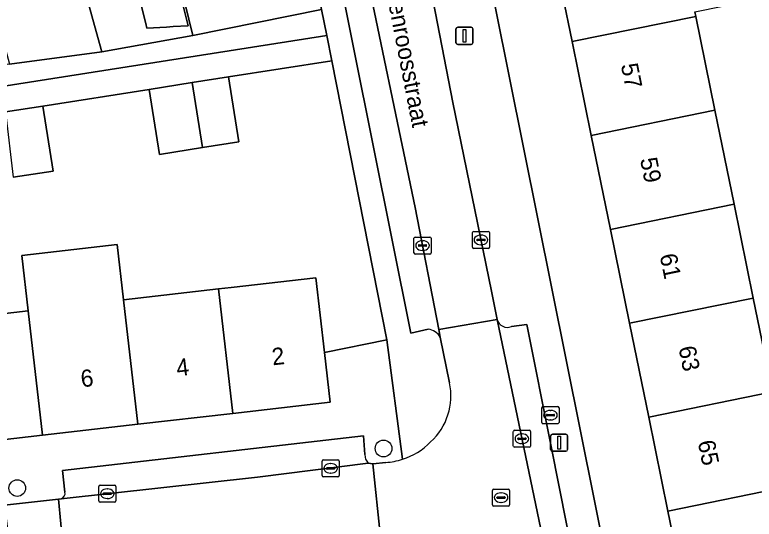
# Model space of a CAD drawing. Extents: x 162250 to 162661, y 380743 to 381606.
# Drawn here: x 162516.38 to 162559.67, y 380901.41 to 380930.93 of the extents above; entities that cross this region are included whole.
import ezdxf

# ---------------------------------------------------------------- set-up
doc = ezdxf.new("R2010")
doc.units = 0
for name, color, linetype in [('IMGEO_Boom', 7, 'Continuous'), ('IMGEO_Brandkraan', 7, 'Continuous'), ('IMGEO_Erf', 7, 'Continuous'), ('IMGEO_Kolk', 7, 'Continuous'), ('IMGEO_Lichtmast', 7, 'Continuous'), ('IMGEO_Openbare_ruimte_label', 7, 'Continuous'), ('IMGEO_Pand', 7, 'Continuous'), ('IMGEO_Pand_nummerreeks', 7, 'Continuous'), ('IMGEO_Parkeervlak_open', 7, 'Continuous'), ('IMGEO_Rijbaan_lokaal_open', 7, 'Continuous'), ('IMGEO_Rioolput', 7, 'Continuous'), ('IMGEO_Voetpad_open', 7, 'Continuous')]:
    doc.layers.add(name, color=color, linetype=linetype)

msp = doc.modelspace()

# ---------------------------------------------------------------- linework, layer by layer
at = {"layer": 'IMGEO_Boom'}
for centre in [(162537.97, 380905.543), (162516.526, 380903.229)]:
    msp.add_circle(centre, 0.489, dxfattribs=at)
at = {"layer": 'IMGEO_Brandkraan'}
for p, q in [((162547.244, 380907.069), (162547.244, 380907.921)), ((162547.319, 380907.995), (162548.171, 380907.995)), ((162548.245, 380907.921), (162548.245, 380907.069)), ((162547.503, 380907.489), (162547.503, 380907.501)), ((162547.546, 380907.538), (162547.944, 380907.538)), ((162547.732, 380907.775), (162547.757, 380907.775)), ((162547.987, 380907.501), (162547.987, 380907.489)), ((162547.941, 380907.452), (162547.543, 380907.452)), ((162547.755, 380907.215), (162547.73, 380907.215)), ((162548.171, 380906.995), (162547.319, 380906.995))]:
    msp.add_line(p, q, dxfattribs=at)
for points in [[(162547.244, 380907.069), (162547.244, 380907.921)], [(162547.319, 380907.995), (162548.171, 380907.995)], [(162548.245, 380907.921), (162548.245, 380907.069)], [(162548.171, 380906.995), (162547.319, 380906.995)]]:
    msp.add_lwpolyline(points, dxfattribs=at)
for centre, radius, start, end in [((162547.321, 380907.919), 0.0765, 91.552, 178.448), ((162547.321, 380907.919), 0.0765, 91.552, 178.448), ((162548.169, 380907.919), 0.0765, 1.552, 88.448), ((162548.169, 380907.919), 0.0765, 1.552, 88.448), ((162547.543, 380907.498), 0.0403, 85.8775, 175.7526), ((162547.54, 380907.488), 0.0366, 178.938, 274.7102), ((162547.944, 380907.495), 0.043, 264.8664, 352.4533), ((162547.948, 380907.5), 0.0386, 1.7309, 96.639), ((162547.321, 380907.071), 0.0765, 181.552, 268.448), ((162547.321, 380907.071), 0.0765, 181.552, 268.448), ((162548.169, 380907.071), 0.0765, 271.552, 358.448), ((162548.169, 380907.071), 0.0765, 271.552, 358.448)]:
    msp.add_arc(centre, radius, start, end, dxfattribs=at)
for centre, major_axis, ratio, start_param, end_param in [((162547.731, 380907.495), (-0.387, 0.002), 0.722429, 4.712389, 7.853982), ((162547.756, 380907.495), (-0.39, 0.002), 0.717154, 1.570796, 4.712389)]:
    msp.add_ellipse(centre, major_axis=major_axis, ratio=ratio, start_param=start_param, end_param=end_param, dxfattribs=at)
at = {"layer": 'IMGEO_Erf'}
for points in [[(162553.497, 380907.378), (162552.374, 380912.872), (162551.252, 380918.367), (162550.13, 380923.862), (162549.008, 380929.356), (162547.885, 380934.852), (162546.739, 380940.463), (162542.843, 380939.68), (162556.153, 380873.45), (162560.255, 380874.288), (162559.108, 380879.903), (162557.986, 380885.398), (162556.864, 380890.893), (162555.741, 380896.387), (162554.619, 380901.882)], [(162522.981, 380935.789), (162525.017, 380936.379), (162526.532, 380930.288), (162525.657, 380930.234), (162525.255, 380930.208), (162524.115, 380930.137), (162524.044, 380930.422), (162522.727, 380935.716)]]:
    msp.add_lwpolyline(points, close=True, dxfattribs=at)
for points in [[(162520.22, 380933.293), (162521.145, 380929.952), (162521.472, 380928.769), (162526.8, 380929.72), (162525.139, 380936.508)], [(162556.193, 380931.097), (162556.247, 380930.834), (162557.369, 380925.339), (162558.491, 380919.844), (162559.614, 380914.349), (162560.736, 380908.855)], [(162511.599, 380912.962), (162517.173, 380913.601), (162516.801, 380916.842), (162522.373, 380917.481), (162522.745, 380914.24), (162528.317, 380914.879), (162529.042, 380914.962), (162534.009, 380915.533), (162534.512, 380911.16), (162538.167, 380911.895), (162534.938, 380928.236), (162528.891, 380927.288), (162529.489, 380923.485), (162527.368, 380923.152), (162524.846, 380922.756), (162524.248, 380926.559), (162518.023, 380925.586), (162518.621, 380921.783), (162516.276, 380921.415)]]:
    msp.add_lwpolyline(points, dxfattribs=at)
at = {"layer": 'IMGEO_Kolk'}
for p, q in [((162539.827, 380917.921), (162540.679, 380917.921)), ((162543.173, 380917.325), (162543.173, 380918.177)), ((162543.248, 380918.251), (162544.1, 380918.251)), ((162543.661, 380918.031), (162543.686, 380918.031)), ((162544.174, 380918.177), (162544.174, 380917.325)), ((162539.752, 380916.995), (162539.752, 380917.847)), ((162540.011, 380917.415), (162540.011, 380917.427)), ((162540.054, 380917.464), (162540.452, 380917.464)), ((162540.24, 380917.701), (162540.265, 380917.701)), ((162540.495, 380917.427), (162540.495, 380917.415)), ((162540.753, 380917.847), (162540.753, 380916.995)), ((162543.432, 380917.745), (162543.432, 380917.757)), ((162543.87, 380917.708), (162543.472, 380917.708)), ((162543.475, 380917.794), (162543.873, 380917.794)), ((162543.684, 380917.471), (162543.659, 380917.471)), ((162543.916, 380917.757), (162543.916, 380917.745)), ((162540.449, 380917.378), (162540.051, 380917.378)), ((162540.263, 380917.141), (162540.238, 380917.141)), ((162544.1, 380917.251), (162543.248, 380917.251)), ((162540.679, 380916.921), (162539.827, 380916.921)), ((162545.645, 380906.614), (162546.497, 380906.614)), ((162545.57, 380905.688), (162545.57, 380906.54)), ((162546.058, 380906.394), (162546.083, 380906.394)), ((162546.571, 380906.54), (162546.571, 380905.688)), ((162545.829, 380906.108), (162545.829, 380906.12)), ((162546.267, 380906.071), (162545.869, 380906.071)), ((162545.872, 380906.157), (162546.27, 380906.157)), ((162546.081, 380905.834), (162546.056, 380905.834)), ((162546.313, 380906.12), (162546.313, 380906.108)), ((162546.497, 380905.614), (162545.645, 380905.614)), ((162534.449, 380904.881), (162535.301, 380904.881)), ((162534.374, 380903.955), (162534.374, 380904.807)), ((162534.862, 380904.661), (162534.887, 380904.661)), ((162535.375, 380904.807), (162535.375, 380903.955)), ((162534.633, 380904.375), (162534.633, 380904.387)), ((162535.071, 380904.338), (162534.673, 380904.338)), ((162534.676, 380904.424), (162535.074, 380904.424)), ((162534.885, 380904.101), (162534.86, 380904.101)), ((162535.117, 380904.387), (162535.117, 380904.375)), ((162535.301, 380903.881), (162534.449, 380903.881)), ((162521.299, 380902.471), (162521.299, 380903.323)), ((162521.374, 380903.397), (162522.226, 380903.397)), ((162521.787, 380903.177), (162521.812, 380903.177)), ((162522.3, 380903.323), (162522.3, 380902.471)), ((162521.558, 380902.891), (162521.558, 380902.903)), ((162521.996, 380902.854), (162521.598, 380902.854)), ((162521.601, 380902.94), (162521.999, 380902.94)), ((162522.042, 380902.903), (162522.042, 380902.891)), ((162522.226, 380902.397), (162521.374, 380902.397)), ((162521.81, 380902.617), (162521.785, 380902.617))]:
    msp.add_line(p, q, dxfattribs=at)
for points in [[(162539.827, 380917.921), (162540.679, 380917.921)], [(162543.173, 380917.325), (162543.173, 380918.177)], [(162543.248, 380918.251), (162544.1, 380918.251)], [(162544.174, 380918.177), (162544.174, 380917.325)], [(162539.752, 380916.995), (162539.752, 380917.847)], [(162540.753, 380917.847), (162540.753, 380916.995)], [(162544.1, 380917.251), (162543.248, 380917.251)], [(162540.679, 380916.921), (162539.827, 380916.921)], [(162545.645, 380906.614), (162546.497, 380906.614)], [(162545.57, 380905.688), (162545.57, 380906.54)], [(162546.571, 380906.54), (162546.571, 380905.688)], [(162546.497, 380905.614), (162545.645, 380905.614)], [(162534.449, 380904.881), (162535.301, 380904.881)], [(162534.374, 380903.955), (162534.374, 380904.807)], [(162535.375, 380904.807), (162535.375, 380903.955)], [(162535.301, 380903.881), (162534.449, 380903.881)], [(162521.299, 380902.471), (162521.299, 380903.323)], [(162521.374, 380903.397), (162522.226, 380903.397)], [(162522.3, 380903.323), (162522.3, 380902.471)], [(162522.226, 380902.397), (162521.374, 380902.397)]]:
    msp.add_lwpolyline(points, dxfattribs=at)
for centre, radius, start, end in [((162539.829, 380917.845), 0.0765, 91.552, 178.448), ((162539.829, 380917.845), 0.0765, 91.552, 178.448), ((162540.677, 380917.845), 0.0765, 1.552, 88.448), ((162540.677, 380917.845), 0.0765, 1.552, 88.448), ((162543.25, 380918.175), 0.0765, 91.552, 178.448), ((162543.25, 380918.175), 0.0765, 91.552, 178.448), ((162544.098, 380918.175), 0.0765, 1.552, 88.448), ((162544.098, 380918.175), 0.0765, 1.552, 88.448), ((162540.051, 380917.424), 0.0403, 85.8775, 175.7526), ((162540.456, 380917.426), 0.0386, 1.7309, 96.639), ((162543.472, 380917.754), 0.0403, 85.8775, 175.7526), ((162543.469, 380917.744), 0.0366, 178.938, 274.7102), ((162543.873, 380917.751), 0.043, 264.8664, 352.4533), ((162543.877, 380917.756), 0.0386, 1.7309, 96.639), ((162539.829, 380916.997), 0.0765, 181.552, 268.448), ((162539.829, 380916.997), 0.0765, 181.552, 268.448), ((162540.048, 380917.414), 0.0366, 178.938, 274.7102), ((162540.452, 380917.421), 0.043, 264.8664, 352.4533), ((162540.677, 380916.997), 0.0765, 271.552, 358.448), ((162540.677, 380916.997), 0.0765, 271.552, 358.448), ((162543.25, 380917.327), 0.0765, 181.552, 268.448), ((162543.25, 380917.327), 0.0765, 181.552, 268.448), ((162544.098, 380917.327), 0.0765, 271.552, 358.448), ((162544.098, 380917.327), 0.0765, 271.552, 358.448), ((162545.647, 380906.538), 0.0765, 91.552, 178.448), ((162545.647, 380906.538), 0.0765, 91.552, 178.448), ((162546.495, 380906.538), 0.0765, 1.552, 88.448), ((162546.495, 380906.538), 0.0765, 1.552, 88.448), ((162545.869, 380906.117), 0.0403, 85.8775, 175.7526), ((162545.866, 380906.107), 0.0366, 178.938, 274.7102), ((162546.27, 380906.114), 0.043, 264.8664, 352.4533), ((162546.274, 380906.119), 0.0386, 1.7309, 96.639), ((162545.647, 380905.69), 0.0765, 181.552, 268.448), ((162545.647, 380905.69), 0.0765, 181.552, 268.448), ((162546.495, 380905.69), 0.0765, 271.552, 358.448), ((162546.495, 380905.69), 0.0765, 271.552, 358.448), ((162534.451, 380904.805), 0.0765, 91.552, 178.448), ((162534.451, 380904.805), 0.0765, 91.552, 178.448), ((162535.299, 380904.805), 0.0765, 1.552, 88.448), ((162535.299, 380904.805), 0.0765, 1.552, 88.448), ((162534.673, 380904.384), 0.0403, 85.8775, 175.7526), ((162534.67, 380904.374), 0.0366, 178.938, 274.7102), ((162535.074, 380904.381), 0.043, 264.8664, 352.4533), ((162535.078, 380904.386), 0.0386, 1.7309, 96.639), ((162534.451, 380903.957), 0.0765, 181.552, 268.448), ((162534.451, 380903.957), 0.0765, 181.552, 268.448), ((162535.299, 380903.957), 0.0765, 271.552, 358.448), ((162535.299, 380903.957), 0.0765, 271.552, 358.448), ((162521.376, 380903.321), 0.0765, 91.552, 178.448), ((162521.376, 380903.321), 0.0765, 91.552, 178.448), ((162522.224, 380903.321), 0.0765, 1.552, 88.448), ((162522.224, 380903.321), 0.0765, 1.552, 88.448), ((162521.598, 380902.9), 0.0403, 85.8775, 175.7526), ((162521.595, 380902.89), 0.0366, 178.938, 274.7102), ((162521.999, 380902.897), 0.043, 264.8664, 352.4533), ((162522.003, 380902.902), 0.0386, 1.7309, 96.639), ((162521.376, 380902.473), 0.0765, 181.552, 268.448), ((162521.376, 380902.473), 0.0765, 181.552, 268.448), ((162522.224, 380902.473), 0.0765, 271.552, 358.448), ((162522.224, 380902.473), 0.0765, 271.552, 358.448)]:
    msp.add_arc(centre, radius, start, end, dxfattribs=at)
for centre, major_axis, ratio, start_param, end_param in [((162543.66, 380917.751), (-0.387, 0.002), 0.722429, 4.712389, 7.853982), ((162543.685, 380917.751), (-0.39, 0.002), 0.717154, 1.570796, 4.712389), ((162540.239, 380917.421), (-0.387, 0.002), 0.722429, 4.712389, 7.853982), ((162540.264, 380917.421), (-0.39, 0.002), 0.717154, 1.570796, 4.712389), ((162546.057, 380906.114), (-0.387, 0.002), 0.722429, 4.712389, 7.853982), ((162546.082, 380906.114), (-0.39, 0.002), 0.717154, 1.570796, 4.712389), ((162534.861, 380904.381), (-0.387, 0.002), 0.722429, 4.712389, 7.853982), ((162534.886, 380904.381), (-0.39, 0.002), 0.717154, 1.570796, 4.712389), ((162521.786, 380902.897), (-0.387, 0.002), 0.722429, 4.712389, 7.853982), ((162521.811, 380902.897), (-0.39, 0.002), 0.717154, 1.570796, 4.712389)]:
    msp.add_ellipse(centre, major_axis=major_axis, ratio=ratio, start_param=start_param, end_param=end_param, dxfattribs=at)
at = {"layer": 'IMGEO_Lichtmast'}
for p, q in [((162542.213, 380929.296), (162542.213, 380930.096)), ((162542.213, 380930.096), (162542.213, 380929.296)), ((162542.313, 380930.196), (162543.103, 380930.196)), ((162543.103, 380930.196), (162542.313, 380930.196)), ((162543.203, 380930.096), (162543.203, 380929.296)), ((162543.203, 380929.296), (162543.203, 380930.096)), ((162543.103, 380929.196), (162542.313, 380929.196)), ((162542.313, 380929.196), (162543.103, 380929.196)), ((162547.755, 380905.482), (162547.755, 380906.282)), ((162547.755, 380906.282), (162547.755, 380905.482)), ((162547.855, 380906.382), (162548.645, 380906.382)), ((162548.645, 380906.382), (162547.855, 380906.382)), ((162548.745, 380906.282), (162548.745, 380905.482)), ((162548.745, 380905.482), (162548.745, 380906.282)), ((162548.645, 380905.382), (162547.855, 380905.382)), ((162547.855, 380905.382), (162548.645, 380905.382))]:
    msp.add_line(p, q, dxfattribs=at)
for points in [[(162542.633, 380930.071), (162542.783, 380930.071), (162542.783, 380929.321), (162542.633, 380929.321), (162542.633, 380930.071)], [(162548.175, 380906.257), (162548.325, 380906.257), (162548.325, 380905.507), (162548.175, 380905.507), (162548.175, 380906.257)]]:
    msp.add_lwpolyline(points, dxfattribs=at)
for centre, start, end in [((162542.313, 380930.096), 90, 180), ((162542.313, 380930.096), 90, 180), ((162543.103, 380930.096), 0, 90), ((162543.103, 380930.096), 360, 90), ((162542.313, 380929.296), 180, 270), ((162542.313, 380929.296), 180, 270), ((162543.103, 380929.296), 270, 0), ((162543.103, 380929.296), 270, 0), ((162547.855, 380906.282), 90, 180), ((162547.855, 380906.282), 90, 180), ((162548.645, 380906.282), 0, 90), ((162548.645, 380906.282), 360, 90), ((162547.855, 380905.482), 180, 270), ((162547.855, 380905.482), 180, 270), ((162548.645, 380905.482), 270, 0), ((162548.645, 380905.482), 270, 0)]:
    msp.add_arc(centre, 0.1, start, end, dxfattribs=at)
at = {"layer": 'IMGEO_Pand'}
for points in [[(162532.941, 380938.103), (162525.408, 380936.563), (162525.139, 380936.508), (162526.8, 380929.72), (162534.346, 380931.232)], [(162555.099, 380936.45), (162555.124, 380936.329), (162547.885, 380934.852), (162549.008, 380929.356), (162556.247, 380930.834), (162556.193, 380931.097), (162559.478, 380931.768), (162558.384, 380937.121)], [(162522.981, 380935.789), (162522.727, 380935.716), (162524.044, 380930.422), (162524.115, 380930.137), (162525.255, 380930.208), (162525.657, 380930.234), (162526.532, 380930.288), (162525.017, 380936.379)], [(162520.22, 380933.293), (162515.022, 380931.931), (162516.071, 380928.041), (162521.472, 380928.769), (162521.145, 380929.952)], [(162550.13, 380923.862), (162557.369, 380925.339), (162556.247, 380930.834), (162549.008, 380929.356)], [(162526.768, 380926.955), (162524.248, 380926.559), (162524.846, 380922.756), (162527.368, 380923.152)], [(162526.768, 380926.955), (162527.368, 380923.152), (162529.489, 380923.485), (162528.891, 380927.288)], [(162515.836, 380925.243), (162516.276, 380921.415), (162518.621, 380921.783), (162518.023, 380925.586)], [(162550.13, 380923.862), (162551.252, 380918.367), (162558.491, 380919.844), (162557.369, 380925.339)], [(162552.374, 380912.872), (162559.614, 380914.349), (162558.491, 380919.844), (162551.252, 380918.367)], [(162522.745, 380914.24), (162522.373, 380917.481), (162516.801, 380916.842), (162517.173, 380913.601), (162518.009, 380906.32), (162523.581, 380906.961)], [(162529.153, 380907.601), (162534.846, 380908.256), (162534.512, 380911.16), (162534.009, 380915.533), (162529.042, 380914.962), (162528.317, 380914.879)], [(162522.745, 380914.24), (162523.581, 380906.961), (162529.153, 380907.601), (162528.317, 380914.879)], [(162560.736, 380908.855), (162559.614, 380914.349), (162552.374, 380912.872), (162553.497, 380907.378)], [(162512.435, 380905.679), (162518.009, 380906.32), (162517.173, 380913.601), (162511.599, 380912.962)], [(162560.736, 380908.855), (162553.497, 380907.378), (162554.619, 380901.882), (162561.858, 380903.359)], [(162555.741, 380896.387), (162562.981, 380897.865), (162561.858, 380903.359), (162554.619, 380901.882)]]:
    msp.add_lwpolyline(points, close=True, dxfattribs=at)
at = {"layer": 'IMGEO_Parkeervlak_open'}
for points in [[(162541.292, 380912.059), (162541.206, 380912.506), (162539.825, 380919.639), (162536.681, 380934.732), (162536.427, 380934.63), (162535.133, 380934.374), (162539.578, 380912.298), (162540.581, 380912.527)], [(162544.615, 380913.094), (162547.758, 380898.013)], [(162548.216, 380898.632), (162549.146, 380898.78), (162547.784, 380905.664), (162546.363, 380912.809), (162545.463, 380912.682)], [(162536.884, 380905.183), (162536.793, 380906.288), (162519.177, 380904.26), (162519.318, 380902.99)], [(162519.094, 380902.597), (162530.592, 380903.867), (162537.072, 380904.685)]]:
    msp.add_lwpolyline(points, dxfattribs=at)
for centre, radius, start, end in [((162545.221, 380913.263), 0.629, 195.5689, 292.6056), ((162540.47, 380911.584), 0.95, 30.0279, 83.2641), ((162537.536, 380905.145), 0.654, 176.6509, 224.7132), ((162518.978, 380902.924), 0.347, 289.5816, 11.0543)]:
    msp.add_arc(centre, radius, start, end, dxfattribs=at)
at = {"layer": 'IMGEO_Rijbaan_lokaal_open'}
for points in [[(162536.681, 380934.732), (162539.825, 380919.639), (162541.206, 380912.506), (162544.615, 380913.094), (162544.289, 380914.756), (162542.019, 380925.794), (162540.619, 380933.048)], [(162544.615, 380913.094), (162541.206, 380912.506), (162541.292, 380912.059), (162541.829, 380909.393)], [(162543.574, 380896.756), (162543.555, 380896.61), (162547.86, 380897.498), (162547.758, 380898.013), (162544.615, 380913.094)], [(162538.108, 380904.73), (162537.353, 380904.639), (162537.789, 380900.346), (162537.937, 380900.357), (162539.167, 380900.37)]]:
    msp.add_lwpolyline(points, dxfattribs=at)
for points in [[(162519.345, 380898.253), (162525.793, 380898.981), (162537.648, 380900.335), (162537.789, 380900.346), (162537.353, 380904.639), (162537.072, 380904.685), (162530.592, 380903.867), (162519.094, 380902.597), (162518.93, 380902.579)], [(162516.326, 380897.912), (162519.345, 380898.253), (162518.93, 380902.579), (162515.784, 380902.231)]]:
    msp.add_lwpolyline(points, close=True, dxfattribs=at)
for centre, radius, start, end in [((162538.293, 380908.611), 3.622, 312.2085, 12.4763), ((162537.854, 380908.739), 4.019, 287.7157, 315.6116), ((162537.852, 380908.785), 4.063, 273.6122, 287.5485)]:
    msp.add_arc(centre, radius, start, end, dxfattribs=at)
at = {"layer": 'IMGEO_Rioolput'}
for p, q in [((162544.425, 380903.168), (162545.277, 380903.168)), ((162544.35, 380902.242), (162544.35, 380903.094)), ((162544.652, 380902.711), (162545.05, 380902.711)), ((162544.838, 380902.948), (162544.863, 380902.948)), ((162545.351, 380903.094), (162545.351, 380902.242)), ((162544.609, 380902.662), (162544.609, 380902.674)), ((162545.047, 380902.625), (162544.649, 380902.625)), ((162544.861, 380902.388), (162544.836, 380902.388)), ((162545.093, 380902.674), (162545.093, 380902.662)), ((162545.277, 380902.168), (162544.425, 380902.168))]:
    msp.add_line(p, q, dxfattribs=at)
for points in [[(162544.425, 380903.168), (162545.277, 380903.168)], [(162544.35, 380902.242), (162544.35, 380903.094)], [(162545.351, 380903.094), (162545.351, 380902.242)], [(162545.277, 380902.168), (162544.425, 380902.168)]]:
    msp.add_lwpolyline(points, dxfattribs=at)
for centre, radius, start, end in [((162544.427, 380903.092), 0.0765, 91.552, 178.448), ((162544.427, 380903.092), 0.0765, 91.552, 178.448), ((162545.275, 380903.092), 0.0765, 1.552, 88.448), ((162545.275, 380903.092), 0.0765, 1.552, 88.448), ((162544.649, 380902.671), 0.0403, 85.8775, 175.7526), ((162545.054, 380902.673), 0.0386, 1.7309, 96.639), ((162544.646, 380902.661), 0.0366, 178.938, 274.7102), ((162545.05, 380902.668), 0.043, 264.8664, 352.4533), ((162544.427, 380902.244), 0.0765, 181.552, 268.448), ((162544.427, 380902.244), 0.0765, 181.552, 268.448), ((162545.275, 380902.244), 0.0765, 271.552, 358.448), ((162545.275, 380902.244), 0.0765, 271.552, 358.448)]:
    msp.add_arc(centre, radius, start, end, dxfattribs=at)
for centre, major_axis, ratio, start_param, end_param in [((162544.837, 380902.668), (-0.387, 0.002), 0.722429, 4.712389, 7.853982), ((162544.862, 380902.668), (-0.39, 0.002), 0.717154, 1.570796, 4.712389)]:
    msp.add_ellipse(centre, major_axis=major_axis, ratio=ratio, start_param=start_param, end_param=end_param, dxfattribs=at)
at = {"layer": 'IMGEO_Voetpad_open'}
for points in [[(162532.735, 380959.888), (162528.738, 380958.965), (162529.874, 380953.09), (162530.28, 380950.99), (162531.067, 380946.918), (162532.941, 380938.103), (162534.346, 380931.232), (162534.644, 380929.722), (162534.938, 380928.236), (162538.167, 380911.895), (162539.077, 380904.911)], [(162540.581, 380912.527), (162539.578, 380912.298), (162535.133, 380934.374), (162536.427, 380934.63), (162536.681, 380934.732), (162536.896, 380935.138), (162537.238, 380935.951), (162537.396, 380936.73), (162536.905, 380936.64), (162536.195, 380940.41), (162536.692, 380940.501), (162536.351, 380942.317), (162536.286, 380942.672)], [(162562.236, 380843.394), (162560.85, 380850.377), (162559.181, 380858.458), (162558.618, 380861.185), (162556.676, 380870.848), (162556.153, 380873.45), (162542.843, 380939.68)], [(162541.465, 380936.116), (162540.941, 380934.487), (162540.58, 380933.759), (162540.619, 380933.048), (162542.019, 380925.794), (162544.289, 380914.756), (162544.615, 380913.094)], [(162515.836, 380925.243), (162518.023, 380925.586), (162524.248, 380926.559), (162526.768, 380926.955), (162528.891, 380927.288), (162534.938, 380928.236), (162534.644, 380929.722), (162510.88, 380925.996)], [(162545.463, 380912.682), (162546.363, 380912.809), (162547.784, 380905.664), (162549.146, 380898.78), (162548.216, 380898.632)], [(162539.077, 380904.911), (162538.167, 380911.895), (162534.512, 380911.16), (162534.846, 380908.256), (162529.153, 380907.601), (162523.581, 380906.961), (162518.009, 380906.32), (162512.435, 380905.679), (162506.864, 380905.038), (162501.291, 380904.397), (162500, 380904.249), (162495.718, 380903.759), (162490.145, 380903.121), (162484.572, 380902.483), (162478.879, 380901.832), (162474.973, 380901.608), (162469.232, 380901.403), (162463.61, 380901.203), (162457.987, 380901.002), (162452.364, 380900.801), (162446.741, 380900.601), (162441.119, 380900.4)], [(162541.829, 380909.393), (162541.292, 380912.059)], [(162519.318, 380902.99), (162519.177, 380904.26), (162536.793, 380906.288), (162536.884, 380905.183)], [(162537.072, 380904.685), (162537.353, 380904.639), (162538.108, 380904.73)], [(162515.59, 380902.21), (162515.784, 380902.231), (162518.93, 380902.579), (162519.094, 380902.597)]]:
    msp.add_lwpolyline(points, dxfattribs=at)
msp.add_lwpolyline([(162510.88, 380925.996), (162534.644, 380929.722), (162534.346, 380931.232), (162526.8, 380929.72), (162521.472, 380928.769), (162516.071, 380928.041), (162509.846, 380927.191), (162506.866, 380926.698), (162496.104, 380925.164), (162496.149, 380924.609), (162490.724, 380924.166), (162486.266, 380923.802), (162485.055, 380923.703), (162476.958, 380923.043), (162467.301, 380922.256), (162467.389, 380921.174), (162482.883, 380922.444), (162494.393, 380923.178), (162498.395, 380923.862)], close=True, dxfattribs=at)
for centre, radius, start, end in [((162545.221, 380913.263), 0.629, 195.5689, 292.6056), ((162540.47, 380911.584), 0.95, 30.0279, 83.2641), ((162538.293, 380908.611), 3.622, 312.2085, 12.4763), ((162537.854, 380908.739), 4.019, 287.7157, 315.6116), ((162537.536, 380905.145), 0.654, 176.6509, 224.7132), ((162537.852, 380908.785), 4.063, 273.6122, 287.5485), ((162518.978, 380902.924), 0.347, 289.5816, 11.0543)]:
    msp.add_arc(centre, radius, start, end, dxfattribs=at)

# ---------------------------------------------------------------- texts
at = {"layer": 'IMGEO_Openbare_ruimte_label'}
msp.add_text('Wilgenroosstraat', height=1, rotation=280.9504, dxfattribs=at).set_placement((162537.76, 380934.13))
at = {"layer": 'IMGEO_Pand_nummerreeks'}
for s, rotation, p in [('57', 281.5437, (162551.858, 380927.991)), ('59', 281.5437, (162552.985, 380922.476)), ('61', 281.5437, (162554.134, 380916.851)), ('2', 6.5479, (162531.485, 380910.407)), ('63', 281.5437, (162555.237, 380911.447)), ('4', 6.5479, (162525.89, 380909.765)), ('6', 6.5489, (162520.294, 380909.122)), ('65', 281.5437, (162556.364, 380905.933))]:
    msp.add_text(s, height=1, rotation=rotation, dxfattribs=at).set_placement(p)

doc.saveas('drawing.dxf')
